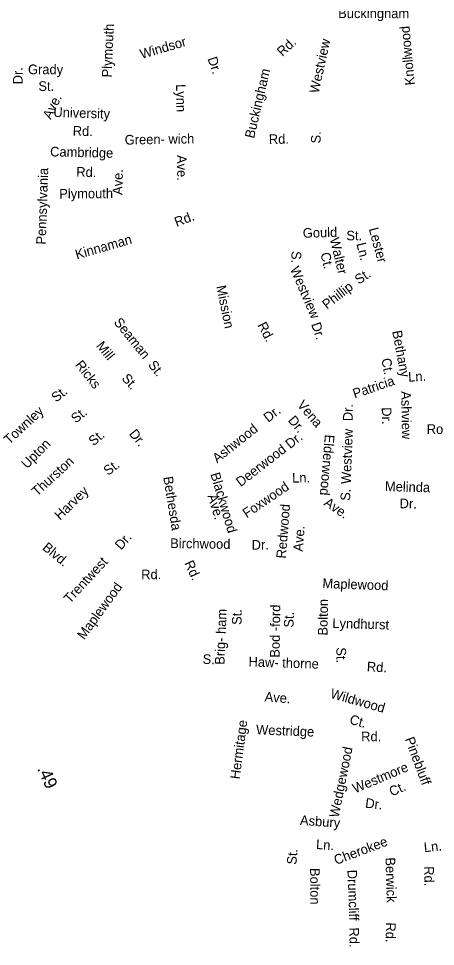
# Model space of a CAD drawing. Extents: x 1553981 to 1780076, y 812965 to 996873.
# Drawn here: x 1615903 to 1620006, y 847086 to 856224 of the extents above; entities that cross this region are included whole.
import ezdxf

# ---------------------------------------------------------------- set-up
doc = ezdxf.new("R2010")
doc.units = 0
doc.layers.add('Exist Road Non-System Type 51 Label', color=7, linetype='Continuous')
doc.layers.add('Exist Road Primary NC Service Mileage Hundredths English Label', color=7, linetype='Continuous')

msp = doc.modelspace()

# ---------------------------------------------------------------- texts
at = {"layer": 'Exist Road Non-System Type 51 Label'}
for s, rotation, p in [('Buckingham', 359.93686, (1619048.7, 856228.5)), ('Plymouth', 87.37513, (1616817.4, 855642.1)), ('Knollwood', 95.24002, (1619803.8, 855571)), ('Windsor', 16.28931, (1617114.3, 855825.7)), ('Rd.', 43.05051, (1618500, 855845.8)), ('Westview', 77.52845, (1618855.7, 855481.6)), ('Dr.', 288.87631, (1617761.6, 855829.5)), ('Dr.', 90.18853, (1615943.1, 855576.5)), ('Grady', 359.82791, (1615995.7, 855676.1)), ('Buckingham', 76.82942, (1618220.9, 855038.3)), ('St.', 359.82791, (1616097.9, 855511.5)), ('Lynn', 271.11061, (1617453.3, 855577.4)), ('Ave.', 63.89454, (1616220.3, 855224.7)), ('University', 358.13549, (1616244.6, 855255.9)), ('Rd.', 358.13549, (1616434.9, 855071.9)), ('Green- wich', 1.03613, (1616948.6, 854982.3)), ('Rd.', 1.22797, (1618367.5, 854988.1)), ('S.', 88.27853, (1618875.2, 854992.7)), ('Cambridge', 358.65275, (1616212.7, 854867.1)), ('Ave.', 270.90892, (1617461.6, 854879.8)), ('Pennsylvania', 88.10788, (1616170.4, 853997.2)), ('Rd.', 358.65275, (1616470.2, 854667.6)), ('Ave.', 88.35951, (1616923.3, 854486.1)), ('Plymouth', 0.4148, (1616303.7, 854451.6)), ('Rd.', 20.98096, (1617458.8, 854170.9)), ('Gould', 1.58134, (1618702.1, 854064.5)), ('St.', 0.60357, (1619129.9, 854039.5)), ('Lester', 285.23199, (1619349.6, 854152.4)), ('Kinnaman', 15.91008, (1616476.5, 853852.7)), ('Walter', 283.55487, (1618965.7, 854054.7)), ('Ln.', 284.04804, (1619227.8, 854005.3)), ('S.', 268.18383, (1618591, 853936.2)), ('Ct.', 283.55487, (1618873.8, 853909.6)), ('Westview', 293.10473, (1618573.6, 853758.8)), ('St.', 33.91118, (1619251.8, 853602.2)), ('Mission', 281.49961, (1617849.3, 853587.1)), ('Phillip', 38.12746, (1618938.3, 853356.5)), ('Seaman', 308.9404, (1616835.2, 853230.8)), ('Rd.', 297.45289, (1618252.2, 853205.4)), ('Dr.', 288.91238, (1618781.8, 853213.5)), ('Bethany', 280.59406, (1619580.4, 853143.7)), ('Mill', 309.14318, (1616661.6, 852998)), ('Ricks', 308.17961, (1616455, 852812.3)), ('St.', 308.55004, (1617173, 852811.7)), ('Ct.', 280.59406, (1619473.4, 852870.4)), ('St.', 311.86487, (1616912, 852676.5)), ('Ln.', 3.13674, (1619740.4, 852647.3)), ('Patricia', 18.85518, (1619211.9, 852481.9)), ('St.', 38.61411, (1616273, 852441)), ('Ashview', 270.95489, (1619669, 852553.7)), ('Vena', 310.4853, (1618639.6, 852415.8)), ('Townley', 42.99186, (1615812.2, 852023.5)), ('St.', 38.69932, (1616466.1, 852234.5)), ('Dr.', 38.35537, (1618361.1, 852242.6)), ('Dr.', 89.12387, (1619191.1, 852258.6)), ('Dr.', 270.95489, (1619478.2, 852395.9)), ('Dr.', 310.4853, (1618549.5, 852263.6)), ('Dr.', 309.20501, (1616985.4, 852132.6)), ('Ashwood', 38.37591, (1617858, 851842.4)), ('Westview', 87.71806, (1619172.6, 851638.4)), ('Rosewood', 0.03651, (1619921, 852133.4)), ('St.', 39.71592, (1616640.2, 852010.7)), ('Dr.', 38.02643, (1618575.7, 851983.1)), ('Elderwood', 265.20407, (1618919.2, 852129.9)), ('Upton', 45.43971, (1615987.4, 851785.8)), ('Deerwood', 37.88969, (1618089.3, 851608.5)), ('Thurston', 42.32971, (1616085.3, 851513.9)), ('St.', 37.60434, (1616784.4, 851719.3)), ('Bethesda', 279.2209, (1617326.8, 851707.5)), ('Blackwood', 286.5234, (1617790.4, 851738.2)), ('Ln.', 0.80697, (1618596.4, 851654.2)), ('Foxwood', 34.29949, (1618149.1, 851301.2)), ('Melinda', 358.39071, (1619508.3, 851571.3)), ('Harvey', 44.16201, (1616311.7, 851279.4)), ('Ave.', 287.44938, (1617761.5, 851523.6)), ('S.', 86.3525, (1619164.7, 851472.3)), ('Redwood', 85.51006, (1618533.8, 850904.3)), ('Ave.', 325.70807, (1618900.5, 851436.8)), ('Dr.', 358.39071, (1619652.5, 851402.9)), ('Ave.', 85.51006, (1618700.3, 850972.7)), ('Blvd.', 320.27501, (1616130.5, 851002)), ('Dr.', 48.78199, (1616912.7, 850984.4)), ('Birchwood', 359.15974, (1617394.7, 851009.9)), ('Dr.', 0.64835, (1618198, 850993.6)), ('Trentwest', 47.11579, (1616408.5, 850458.3)), ('Rd.', 294.80299, (1617532.6, 850861.5)), ('Rd.', 0.47408, (1617110.5, 850701.9)), ('Maplewood', 357.91229, (1618892.8, 850616.5)), ('Maplewood', 53.96739, (1616548.2, 850101.4)), ('Bod -ford', 89.12786, (1618471.9, 849929.6)), ('Bolton', 89.16894, (1618944, 850147.5)), ('Brig- ham', 87.64548, (1617929.1, 849858.9)), ('St.', 89.7885, (1618098.4, 850252.9)), ('St.', 88.4328, (1618609.1, 850225.1)), ('Lyndhurst', 358.33885, (1618990.7, 850223.7)), ('St.', 270.01938, (1619031.8, 850032.1)), ('S.', 357.3885, (1617713.2, 849870.4)), ('Haw- thorne', 358.08725, (1618165.4, 849844.2)), ('Rd.', 356.80884, (1619329.1, 849796.1)), ('Wildwood', 344.14366, (1618964.8, 849536.2)), ('Ave.', 355.45844, (1618322.3, 849500.2)), ('Ct.', 344.14366, (1619154.3, 849281.3)), ('Hermitage', 82.46403, (1618079, 848729.3)), ('Westridge', 357.78911, (1618239.8, 849175.1)), ('Rd.', 0.51898, (1619275.5, 849105.7)), ('Pinebluff', 290.34306, (1619704.1, 849129)), ('Wedgewood', 78.62067, (1619052.7, 848349.9)), ('Westmore', 22.85851, (1619215.4, 848592.9)), ('Ct.', 24.08571, (1619577, 848561.7)), ('Dr.', 353.59206, (1619312, 848453.6)), ('Asbury', 355.80833, (1618671, 848284.3)), ('Cherokee', 20.69043, (1619029.1, 847888.6)), ('Ln.', 355.80833, (1618828.7, 848047)), ('Ln.', 6.08249, (1619897.5, 848014)), ('St.', 85.52834, (1618637.6, 847889.3)), ('Berwick', 271.70581, (1619514.6, 847961.9)), ('Rd.', 270.80221, (1619895.7, 847876.1)), ('Bolton', 270.51506, (1618772.5, 847858.8)), ('Drumcliff', 272.15523, (1619139.7, 847840.1)), ('Rd.', 270.93151, (1619158.8, 847272.6)), ('Rd.', 269.04569, (1619520.5, 847323.7))]:
    msp.add_text(s, height=95, rotation=rotation, dxfattribs=at).set_placement(p)
at = {"layer": 'Exist Road Primary NC Service Mileage Hundredths English Label'}
msp.add_text('.49', height=125, rotation=294.56717, dxfattribs=at).set_placement((1616083, 848837.5))

doc.saveas('drawing.dxf')
